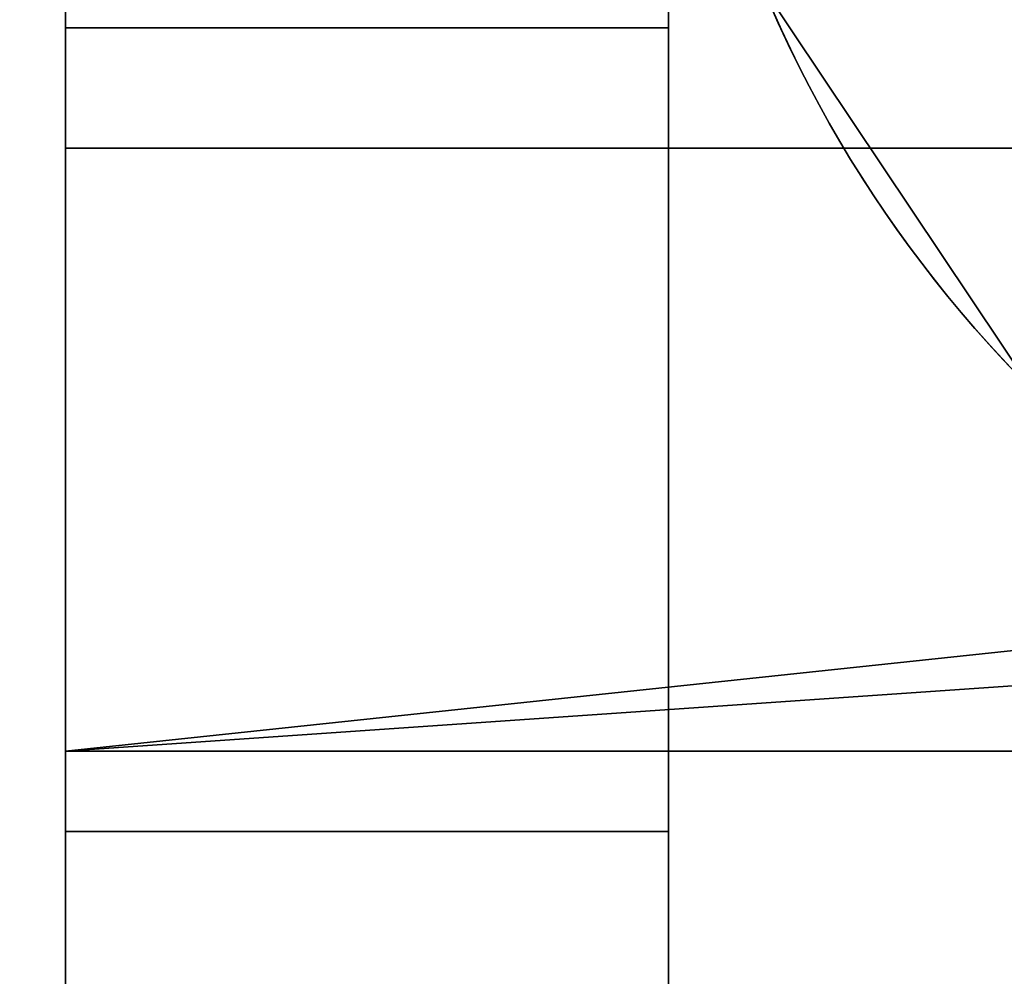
# Model space of a CAD drawing. Header units: millimetres. Extents: x -527 to 5177, y -116 to 161.
# Tile 724 of 1056: x 2573.39 to 2575.84, y 26.44 to 28.82. Entities that reach past the tile are written whole.
import ezdxf

# ---------------------------------------------------------------- set-up
doc = ezdxf.new("R2010")
doc.units = ezdxf.units.MM
doc.layers.add('151', color=7, linetype='Continuous', true_color=0xffffff)

# ---------------------------------------------------------------- blocks, each defined once
blk = doc.blocks.new('UG_SURFACE_212')
at = {"layer": '151', "color": 252, "linetype": 'Continuous', "lineweight": 35}
for points in [[(2573.4999, 51.71, 2021.75), (2573.4999, -26.22, 2021.75), (2575, -26.22, 2020.2501), (2575, 51.71, 2020.2501)], [(2575, 51.71, -7.75), (2575, -26.22, -7.75), (2573.4999, -26.22, -7.75), (2573.4999, 51.71, -7.75)], [(2573.4999, 51.71, 27.25), (2573.4999, -26.22, 27.25), (2573.4999, 26.8, 62.25), (2573.4999, 28.8, 62.25)], [(2573.4999, -26.22, 223.25), (2573.4999, 51.71, 223.25), (2573.4999, 28.8, 74.25), (2573.4999, 26.8, 74.25)], [(2573.4999, 51.71, 223.25), (2573.4999, -26.22, 223.25), (2573.4999, 26.8, 372.25), (2573.4999, 28.8, 372.25)], [(2573.4999, -26.22, 533.25), (2573.4999, 51.71, 533.25), (2573.4999, 28.8, 384.25), (2573.4999, 26.8, 384.25)], [(2573.4999, 51.71, 533.25), (2573.4999, -26.22, 533.25), (2573.4999, 26.8, 682.25), (2573.4999, 28.8, 682.25)], [(2573.4999, -26.22, 843.25), (2573.4999, 51.71, 843.25), (2573.4999, 28.8, 694.25), (2573.4999, 26.8, 694.25)], [(2573.4999, 51.71, 843.25), (2573.4999, -26.22, 843.25), (2573.4999, 26.8, 992.25), (2573.4999, 28.8, 992.25)], [(2573.4999, -26.22, 1153.25), (2573.4999, 51.71, 1153.25), (2573.4999, 28.8, 1004.25), (2573.4999, 26.8, 1004.25)], [(2573.4999, 51.71, 1153.25), (2573.4999, -26.22, 1153.25), (2573.4999, 26.8, 1302.25), (2573.4999, 28.8, 1302.25)], [(2573.4999, -26.22, 1463.25), (2573.4999, 51.71, 1463.25), (2573.4999, 28.8, 1314.25), (2573.4999, 26.8, 1314.25)], [(2573.4999, 51.71, 1463.25), (2573.4999, -26.22, 1463.25), (2573.4999, 26.8, 1612.25), (2573.4999, 28.8, 1612.25)], [(2573.4999, -26.22, 1773.25), (2573.4999, 51.71, 1773.25), (2573.4999, 28.8, 1624.2501), (2573.4999, 26.8, 1624.2501)], [(2573.4999, 51.71, 1773.25), (2573.4999, -26.22, 1773.25), (2573.4999, 26.8, 1922.25), (2573.4999, 28.8, 1922.25)], [(2573.4999, -26.22, 2021.75), (2573.4999, 51.71, 2021.75), (2573.4999, 28.8, 1934.25), (2573.4999, 26.8, 1934.25)], [(2573.4999, 28.8, 1922.25), (2573.4999, 28.8, 1934.25), (2573.4999, 51.71, 2021.75), (2573.4999, 51.71, 1773.25)], [(2573.4999, 28.8, 1612.25), (2573.4999, 28.8, 1624.2501), (2573.4999, 51.71, 1773.25), (2573.4999, 51.71, 1463.25)], [(2573.4999, 28.8, 1302.25), (2573.4999, 28.8, 1314.25), (2573.4999, 51.71, 1463.25), (2573.4999, 51.71, 1153.25)], [(2573.4999, 28.8, 992.25), (2573.4999, 28.8, 1004.25), (2573.4999, 51.71, 1153.25), (2573.4999, 51.71, 843.25)], [(2573.4999, 28.8, 682.25), (2573.4999, 28.8, 694.25), (2573.4999, 51.71, 843.25), (2573.4999, 51.71, 533.25)], [(2573.4999, 28.8, 372.25), (2573.4999, 28.8, 384.25), (2573.4999, 51.71, 533.25), (2573.4999, 51.71, 223.25)], [(2573.4999, 28.8, 62.25), (2573.4999, 28.8, 74.25), (2573.4999, 51.71, 223.25), (2573.4999, 51.71, 27.25)], [(2573.4999, 51.71, 27.25), (2573.4999, 51.71, -7.75), (2573.4999, -26.22, -7.75), (2573.4999, -26.22, 27.25)], [(2575, 51.71, 27.25), (2575, 51.71, 223.25), (2575, 28.8, 74.25), (2575, 28.8, 62.25)], [(2575, 51.71, 223.25), (2575, -26.22, 223.25), (2575, 26.8, 74.25), (2575, 28.8, 74.25)], [(2575, 51.71, 223.25), (2575, 51.71, 533.25), (2575, 28.8, 384.25), (2575, 28.8, 372.25)], [(2575, 51.71, 533.25), (2575, -26.22, 533.25), (2575, 26.8, 384.25), (2575, 28.8, 384.25)], [(2575, 51.71, 533.25), (2575, 51.71, 843.25), (2575, 28.8, 694.25), (2575, 28.8, 682.25)], [(2575, 51.71, 843.25), (2575, -26.22, 843.25), (2575, 26.8, 694.25), (2575, 28.8, 694.25)], [(2575, 51.71, 843.25), (2575, 51.71, 1153.25), (2575, 28.8, 1004.25), (2575, 28.8, 992.25)], [(2575, 51.71, 1153.25), (2575, -26.22, 1153.25), (2575, 26.8, 1004.25), (2575, 28.8, 1004.25)], [(2575, 51.71, 1153.25), (2575, 51.71, 1463.25), (2575, 28.8, 1314.25), (2575, 28.8, 1302.25)], [(2575, 51.71, 1463.25), (2575, -26.22, 1463.25), (2575, 26.8, 1314.25), (2575, 28.8, 1314.25)], [(2575, 51.71, 1463.25), (2575, 51.71, 1773.25), (2575, 28.8, 1624.2501), (2575, 28.8, 1612.25)], [(2575, 51.71, 1773.25), (2575, -26.22, 1773.25), (2575, 26.8, 1624.2501), (2575, 28.8, 1624.2501)], [(2575, 51.71, 1773.25), (2575, 51.71, 2020.2501), (2575, 28.8, 1934.25), (2575, 28.8, 1922.25)], [(2575, 51.71, 2020.2501), (2575, -26.22, 2020.2501), (2575, 26.8, 1934.25), (2575, 28.8, 1934.25)], [(2575, 28.8, 1922.25), (2575, 26.8, 1922.25), (2575, -26.22, 1773.25), (2575, 51.71, 1773.25)], [(2575, 28.8, 1612.25), (2575, 26.8, 1612.25), (2575, -26.22, 1463.25), (2575, 51.71, 1463.25)], [(2575, 28.8, 1302.25), (2575, 26.8, 1302.25), (2575, -26.22, 1153.25), (2575, 51.71, 1153.25)], [(2575, 28.8, 992.25), (2575, 26.8, 992.25), (2575, -26.22, 843.25), (2575, 51.71, 843.25)], [(2575, 28.8, 682.25), (2575, 26.8, 682.25), (2575, -26.22, 533.25), (2575, 51.71, 533.25)], [(2575, 28.8, 372.25), (2575, 26.8, 372.25), (2575, -26.22, 223.25), (2575, 51.71, 223.25)], [(2575, 28.8, 62.25), (2575, 26.8, 62.25), (2575, -26.22, 27.25), (2575, 51.71, 27.25)], [(2575, -26.22, 27.25), (2575, -26.22, -7.75), (2575, 51.71, -7.75), (2575, 51.71, 27.25)], [(2575, 26.8, 62.25), (2575, 28.8, 62.25), (2573.4999, 28.8, 62.25), (2573.4999, 26.8, 62.25)], [(2575, 28.8, 62.25), (2575, 28.8, 74.25), (2573.4999, 28.8, 74.25), (2573.4999, 28.8, 62.25)], [(2575, 28.8, 74.25), (2575, 26.8, 74.25), (2573.4999, 26.8, 74.25), (2573.4999, 28.8, 74.25)], [(2575, 26.8, 372.25), (2575, 28.8, 372.25), (2573.4999, 28.8, 372.25), (2573.4999, 26.8, 372.25)], [(2575, 28.8, 372.25), (2575, 28.8, 384.25), (2573.4999, 28.8, 384.25), (2573.4999, 28.8, 372.25)], [(2575, 28.8, 384.25), (2575, 26.8, 384.25), (2573.4999, 26.8, 384.25), (2573.4999, 28.8, 384.25)], [(2575, 26.8, 682.25), (2575, 28.8, 682.25), (2573.4999, 28.8, 682.25), (2573.4999, 26.8, 682.25)], [(2575, 28.8, 682.25), (2575, 28.8, 694.25), (2573.4999, 28.8, 694.25), (2573.4999, 28.8, 682.25)], [(2575, 28.8, 694.25), (2575, 26.8, 694.25), (2573.4999, 26.8, 694.25), (2573.4999, 28.8, 694.25)], [(2575, 26.8, 992.25), (2575, 28.8, 992.25), (2573.4999, 28.8, 992.25), (2573.4999, 26.8, 992.25)], [(2575, 28.8, 992.25), (2575, 28.8, 1004.25), (2573.4999, 28.8, 1004.25), (2573.4999, 28.8, 992.25)], [(2575, 28.8, 1004.25), (2575, 26.8, 1004.25), (2573.4999, 26.8, 1004.25), (2573.4999, 28.8, 1004.25)], [(2575, 26.8, 1302.25), (2575, 28.8, 1302.25), (2573.4999, 28.8, 1302.25), (2573.4999, 26.8, 1302.25)], [(2575, 28.8, 1302.25), (2575, 28.8, 1314.25), (2573.4999, 28.8, 1314.25), (2573.4999, 28.8, 1302.25)], [(2575, 28.8, 1314.25), (2575, 26.8, 1314.25), (2573.4999, 26.8, 1314.25), (2573.4999, 28.8, 1314.25)], [(2575, 26.8, 1612.25), (2575, 28.8, 1612.25), (2573.4999, 28.8, 1612.25), (2573.4999, 26.8, 1612.25)], [(2575, 28.8, 1612.25), (2575, 28.8, 1624.2501), (2573.4999, 28.8, 1624.2501), (2573.4999, 28.8, 1612.25)], [(2575, 28.8, 1624.2501), (2575, 26.8, 1624.2501), (2573.4999, 26.8, 1624.2501), (2573.4999, 28.8, 1624.2501)], [(2575, 26.8, 1922.25), (2575, 28.8, 1922.25), (2573.4999, 28.8, 1922.25), (2573.4999, 26.8, 1922.25)], [(2575, 28.8, 1922.25), (2575, 28.8, 1934.25), (2573.4999, 28.8, 1934.25), (2573.4999, 28.8, 1922.25)], [(2575, 28.8, 1934.25), (2575, 26.8, 1934.25), (2573.4999, 26.8, 1934.25), (2573.4999, 28.8, 1934.25)], [(2573.4999, -26.22, 27.25), (2573.4999, -26.22, 223.25), (2573.4999, 26.8, 74.25), (2573.4999, 26.8, 62.25)], [(2573.4999, -26.22, 223.25), (2573.4999, -26.22, 533.25), (2573.4999, 26.8, 384.25), (2573.4999, 26.8, 372.25)], [(2573.4999, -26.22, 533.25), (2573.4999, -26.22, 843.25), (2573.4999, 26.8, 694.25), (2573.4999, 26.8, 682.25)], [(2573.4999, -26.22, 843.25), (2573.4999, -26.22, 1153.25), (2573.4999, 26.8, 1004.25), (2573.4999, 26.8, 992.25)], [(2573.4999, -26.22, 1153.25), (2573.4999, -26.22, 1463.25), (2573.4999, 26.8, 1314.25), (2573.4999, 26.8, 1302.25)], [(2573.4999, -26.22, 1463.25), (2573.4999, -26.22, 1773.25), (2573.4999, 26.8, 1624.2501), (2573.4999, 26.8, 1612.25)], [(2573.4999, -26.22, 1773.25), (2573.4999, -26.22, 2021.75), (2573.4999, 26.8, 1934.25), (2573.4999, 26.8, 1922.25)], [(2575, 26.8, 74.25), (2575, 26.8, 62.25), (2573.4999, 26.8, 62.25), (2573.4999, 26.8, 74.25)], [(2575, 26.8, 384.25), (2575, 26.8, 372.25), (2573.4999, 26.8, 372.25), (2573.4999, 26.8, 384.25)], [(2575, 26.8, 694.25), (2575, 26.8, 682.25), (2573.4999, 26.8, 682.25), (2573.4999, 26.8, 694.25)], [(2575, 26.8, 1004.25), (2575, 26.8, 992.25), (2573.4999, 26.8, 992.25), (2573.4999, 26.8, 1004.25)], [(2575, 26.8, 1314.25), (2575, 26.8, 1302.25), (2573.4999, 26.8, 1302.25), (2573.4999, 26.8, 1314.25)], [(2575, 26.8, 1624.2501), (2575, 26.8, 1612.25), (2573.4999, 26.8, 1612.25), (2573.4999, 26.8, 1624.2501)], [(2575, 26.8, 1934.25), (2575, 26.8, 1922.25), (2573.4999, 26.8, 1922.25), (2573.4999, 26.8, 1934.25)], [(2575, -26.22, 223.25), (2575, -26.22, 27.25), (2575, 26.8, 62.25), (2575, 26.8, 74.25)], [(2575, -26.22, 533.25), (2575, -26.22, 223.25), (2575, 26.8, 372.25), (2575, 26.8, 384.25)], [(2575, -26.22, 843.25), (2575, -26.22, 533.25), (2575, 26.8, 682.25), (2575, 26.8, 694.25)], [(2575, -26.22, 1153.25), (2575, -26.22, 843.25), (2575, 26.8, 992.25), (2575, 26.8, 1004.25)], [(2575, -26.22, 1463.25), (2575, -26.22, 1153.25), (2575, 26.8, 1302.25), (2575, 26.8, 1314.25)], [(2575, -26.22, 1773.25), (2575, -26.22, 1463.25), (2575, 26.8, 1612.25), (2575, 26.8, 1624.2501)], [(2575, -26.22, 2020.2501), (2575, -26.22, 1773.25), (2575, 26.8, 1922.25), (2575, 26.8, 1934.25)]]:
    blk.add_3dface(points, dxfattribs=at)
blk = doc.blocks.new('UG_SURFACE_213')
at = {"layer": '151', "color": 252, "linetype": 'Continuous', "lineweight": 35}
for points in [[(2573.4999, 51.71, 2021.75), (2573.4999, -26.22, 2021.75), (2575, -26.22, 2020.2501), (2575, 51.71, 2020.2501)], [(2575, 51.71, -7.75), (2575, -26.22, -7.75), (2573.4999, -26.22, -7.75), (2573.4999, 51.71, -7.75)], [(2573.4999, 51.71, 27.25), (2573.4999, -26.22, 27.25), (2573.4999, 26.8, 62.25), (2573.4999, 28.8, 62.25)], [(2573.4999, -26.22, 223.25), (2573.4999, 51.71, 223.25), (2573.4999, 28.8, 74.25), (2573.4999, 26.8, 74.25)], [(2573.4999, 51.71, 223.25), (2573.4999, -26.22, 223.25), (2573.4999, 26.8, 372.25), (2573.4999, 28.8, 372.25)], [(2573.4999, -26.22, 533.25), (2573.4999, 51.71, 533.25), (2573.4999, 28.8, 384.25), (2573.4999, 26.8, 384.25)], [(2573.4999, 51.71, 533.25), (2573.4999, -26.22, 533.25), (2573.4999, 26.8, 682.25), (2573.4999, 28.8, 682.25)], [(2573.4999, -26.22, 843.25), (2573.4999, 51.71, 843.25), (2573.4999, 28.8, 694.25), (2573.4999, 26.8, 694.25)], [(2573.4999, 51.71, 843.25), (2573.4999, -26.22, 843.25), (2573.4999, 26.8, 992.25), (2573.4999, 28.8, 992.25)], [(2573.4999, -26.22, 1153.25), (2573.4999, 51.71, 1153.25), (2573.4999, 28.8, 1004.25), (2573.4999, 26.8, 1004.25)], [(2573.4999, 51.71, 1153.25), (2573.4999, -26.22, 1153.25), (2573.4999, 26.8, 1302.25), (2573.4999, 28.8, 1302.25)], [(2573.4999, -26.22, 1463.25), (2573.4999, 51.71, 1463.25), (2573.4999, 28.8, 1314.25), (2573.4999, 26.8, 1314.25)], [(2573.4999, 51.71, 1463.25), (2573.4999, -26.22, 1463.25), (2573.4999, 26.8, 1612.25), (2573.4999, 28.8, 1612.25)], [(2573.4999, -26.22, 1773.25), (2573.4999, 51.71, 1773.25), (2573.4999, 28.8, 1624.2501), (2573.4999, 26.8, 1624.2501)], [(2573.4999, 51.71, 1773.25), (2573.4999, -26.22, 1773.25), (2573.4999, 26.8, 1922.25), (2573.4999, 28.8, 1922.25)], [(2573.4999, -26.22, 2021.75), (2573.4999, 51.71, 2021.75), (2573.4999, 28.8, 1934.25), (2573.4999, 26.8, 1934.25)], [(2573.4999, 28.8, 1922.25), (2573.4999, 28.8, 1934.25), (2573.4999, 51.71, 2021.75), (2573.4999, 51.71, 1773.25)], [(2573.4999, 28.8, 1612.25), (2573.4999, 28.8, 1624.2501), (2573.4999, 51.71, 1773.25), (2573.4999, 51.71, 1463.25)], [(2573.4999, 28.8, 1302.25), (2573.4999, 28.8, 1314.25), (2573.4999, 51.71, 1463.25), (2573.4999, 51.71, 1153.25)], [(2573.4999, 28.8, 992.25), (2573.4999, 28.8, 1004.25), (2573.4999, 51.71, 1153.25), (2573.4999, 51.71, 843.25)], [(2573.4999, 28.8, 682.25), (2573.4999, 28.8, 694.25), (2573.4999, 51.71, 843.25), (2573.4999, 51.71, 533.25)], [(2573.4999, 28.8, 372.25), (2573.4999, 28.8, 384.25), (2573.4999, 51.71, 533.25), (2573.4999, 51.71, 223.25)], [(2573.4999, 28.8, 62.25), (2573.4999, 28.8, 74.25), (2573.4999, 51.71, 223.25), (2573.4999, 51.71, 27.25)], [(2573.4999, 51.71, 27.25), (2573.4999, 51.71, -7.75), (2573.4999, -26.22, -7.75), (2573.4999, -26.22, 27.25)], [(2575, 51.71, 27.25), (2575, 51.71, 223.25), (2575, 28.8, 74.25), (2575, 28.8, 62.25)], [(2575, 51.71, 223.25), (2575, -26.22, 223.25), (2575, 26.8, 74.25), (2575, 28.8, 74.25)], [(2575, 51.71, 223.25), (2575, 51.71, 533.25), (2575, 28.8, 384.25), (2575, 28.8, 372.25)], [(2575, 51.71, 533.25), (2575, -26.22, 533.25), (2575, 26.8, 384.25), (2575, 28.8, 384.25)], [(2575, 51.71, 533.25), (2575, 51.71, 843.25), (2575, 28.8, 694.25), (2575, 28.8, 682.25)], [(2575, 51.71, 843.25), (2575, -26.22, 843.25), (2575, 26.8, 694.25), (2575, 28.8, 694.25)], [(2575, 51.71, 843.25), (2575, 51.71, 1153.25), (2575, 28.8, 1004.25), (2575, 28.8, 992.25)], [(2575, 51.71, 1153.25), (2575, -26.22, 1153.25), (2575, 26.8, 1004.25), (2575, 28.8, 1004.25)], [(2575, 51.71, 1153.25), (2575, 51.71, 1463.25), (2575, 28.8, 1314.25), (2575, 28.8, 1302.25)], [(2575, 51.71, 1463.25), (2575, -26.22, 1463.25), (2575, 26.8, 1314.25), (2575, 28.8, 1314.25)], [(2575, 51.71, 1463.25), (2575, 51.71, 1773.25), (2575, 28.8, 1624.2501), (2575, 28.8, 1612.25)], [(2575, 51.71, 1773.25), (2575, -26.22, 1773.25), (2575, 26.8, 1624.2501), (2575, 28.8, 1624.2501)], [(2575, 51.71, 1773.25), (2575, 51.71, 2020.2501), (2575, 28.8, 1934.25), (2575, 28.8, 1922.25)], [(2575, 51.71, 2020.2501), (2575, -26.22, 2020.2501), (2575, 26.8, 1934.25), (2575, 28.8, 1934.25)], [(2575, 28.8, 1922.25), (2575, 26.8, 1922.25), (2575, -26.22, 1773.25), (2575, 51.71, 1773.25)], [(2575, 28.8, 1612.25), (2575, 26.8, 1612.25), (2575, -26.22, 1463.25), (2575, 51.71, 1463.25)], [(2575, 28.8, 1302.25), (2575, 26.8, 1302.25), (2575, -26.22, 1153.25), (2575, 51.71, 1153.25)], [(2575, 28.8, 992.25), (2575, 26.8, 992.25), (2575, -26.22, 843.25), (2575, 51.71, 843.25)], [(2575, 28.8, 682.25), (2575, 26.8, 682.25), (2575, -26.22, 533.25), (2575, 51.71, 533.25)], [(2575, 28.8, 372.25), (2575, 26.8, 372.25), (2575, -26.22, 223.25), (2575, 51.71, 223.25)], [(2575, 28.8, 62.25), (2575, 26.8, 62.25), (2575, -26.22, 27.25), (2575, 51.71, 27.25)], [(2575, -26.22, 27.25), (2575, -26.22, -7.75), (2575, 51.71, -7.75), (2575, 51.71, 27.25)], [(2575, 26.8, 62.25), (2575, 28.8, 62.25), (2573.4999, 28.8, 62.25), (2573.4999, 26.8, 62.25)], [(2575, 28.8, 62.25), (2575, 28.8, 74.25), (2573.4999, 28.8, 74.25), (2573.4999, 28.8, 62.25)], [(2575, 28.8, 74.25), (2575, 26.8, 74.25), (2573.4999, 26.8, 74.25), (2573.4999, 28.8, 74.25)], [(2575, 26.8, 372.25), (2575, 28.8, 372.25), (2573.4999, 28.8, 372.25), (2573.4999, 26.8, 372.25)], [(2575, 28.8, 372.25), (2575, 28.8, 384.25), (2573.4999, 28.8, 384.25), (2573.4999, 28.8, 372.25)], [(2575, 28.8, 384.25), (2575, 26.8, 384.25), (2573.4999, 26.8, 384.25), (2573.4999, 28.8, 384.25)], [(2575, 26.8, 682.25), (2575, 28.8, 682.25), (2573.4999, 28.8, 682.25), (2573.4999, 26.8, 682.25)], [(2575, 28.8, 682.25), (2575, 28.8, 694.25), (2573.4999, 28.8, 694.25), (2573.4999, 28.8, 682.25)], [(2575, 28.8, 694.25), (2575, 26.8, 694.25), (2573.4999, 26.8, 694.25), (2573.4999, 28.8, 694.25)], [(2575, 26.8, 992.25), (2575, 28.8, 992.25), (2573.4999, 28.8, 992.25), (2573.4999, 26.8, 992.25)], [(2575, 28.8, 992.25), (2575, 28.8, 1004.25), (2573.4999, 28.8, 1004.25), (2573.4999, 28.8, 992.25)], [(2575, 28.8, 1004.25), (2575, 26.8, 1004.25), (2573.4999, 26.8, 1004.25), (2573.4999, 28.8, 1004.25)], [(2575, 26.8, 1302.25), (2575, 28.8, 1302.25), (2573.4999, 28.8, 1302.25), (2573.4999, 26.8, 1302.25)], [(2575, 28.8, 1302.25), (2575, 28.8, 1314.25), (2573.4999, 28.8, 1314.25), (2573.4999, 28.8, 1302.25)], [(2575, 28.8, 1314.25), (2575, 26.8, 1314.25), (2573.4999, 26.8, 1314.25), (2573.4999, 28.8, 1314.25)], [(2575, 26.8, 1612.25), (2575, 28.8, 1612.25), (2573.4999, 28.8, 1612.25), (2573.4999, 26.8, 1612.25)], [(2575, 28.8, 1612.25), (2575, 28.8, 1624.2501), (2573.4999, 28.8, 1624.2501), (2573.4999, 28.8, 1612.25)], [(2575, 28.8, 1624.2501), (2575, 26.8, 1624.2501), (2573.4999, 26.8, 1624.2501), (2573.4999, 28.8, 1624.2501)], [(2575, 26.8, 1922.25), (2575, 28.8, 1922.25), (2573.4999, 28.8, 1922.25), (2573.4999, 26.8, 1922.25)], [(2575, 28.8, 1922.25), (2575, 28.8, 1934.25), (2573.4999, 28.8, 1934.25), (2573.4999, 28.8, 1922.25)], [(2575, 28.8, 1934.25), (2575, 26.8, 1934.25), (2573.4999, 26.8, 1934.25), (2573.4999, 28.8, 1934.25)], [(2573.4999, -26.22, 27.25), (2573.4999, -26.22, 223.25), (2573.4999, 26.8, 74.25), (2573.4999, 26.8, 62.25)], [(2573.4999, -26.22, 223.25), (2573.4999, -26.22, 533.25), (2573.4999, 26.8, 384.25), (2573.4999, 26.8, 372.25)], [(2573.4999, -26.22, 533.25), (2573.4999, -26.22, 843.25), (2573.4999, 26.8, 694.25), (2573.4999, 26.8, 682.25)], [(2573.4999, -26.22, 843.25), (2573.4999, -26.22, 1153.25), (2573.4999, 26.8, 1004.25), (2573.4999, 26.8, 992.25)], [(2573.4999, -26.22, 1153.25), (2573.4999, -26.22, 1463.25), (2573.4999, 26.8, 1314.25), (2573.4999, 26.8, 1302.25)], [(2573.4999, -26.22, 1463.25), (2573.4999, -26.22, 1773.25), (2573.4999, 26.8, 1624.2501), (2573.4999, 26.8, 1612.25)], [(2573.4999, -26.22, 1773.25), (2573.4999, -26.22, 2021.75), (2573.4999, 26.8, 1934.25), (2573.4999, 26.8, 1922.25)], [(2575, 26.8, 74.25), (2575, 26.8, 62.25), (2573.4999, 26.8, 62.25), (2573.4999, 26.8, 74.25)], [(2575, 26.8, 384.25), (2575, 26.8, 372.25), (2573.4999, 26.8, 372.25), (2573.4999, 26.8, 384.25)], [(2575, 26.8, 694.25), (2575, 26.8, 682.25), (2573.4999, 26.8, 682.25), (2573.4999, 26.8, 694.25)], [(2575, 26.8, 1004.25), (2575, 26.8, 992.25), (2573.4999, 26.8, 992.25), (2573.4999, 26.8, 1004.25)], [(2575, 26.8, 1314.25), (2575, 26.8, 1302.25), (2573.4999, 26.8, 1302.25), (2573.4999, 26.8, 1314.25)], [(2575, 26.8, 1624.2501), (2575, 26.8, 1612.25), (2573.4999, 26.8, 1612.25), (2573.4999, 26.8, 1624.2501)], [(2575, 26.8, 1934.25), (2575, 26.8, 1922.25), (2573.4999, 26.8, 1922.25), (2573.4999, 26.8, 1934.25)], [(2575, -26.22, 223.25), (2575, -26.22, 27.25), (2575, 26.8, 62.25), (2575, 26.8, 74.25)], [(2575, -26.22, 533.25), (2575, -26.22, 223.25), (2575, 26.8, 372.25), (2575, 26.8, 384.25)], [(2575, -26.22, 843.25), (2575, -26.22, 533.25), (2575, 26.8, 682.25), (2575, 26.8, 694.25)], [(2575, -26.22, 1153.25), (2575, -26.22, 843.25), (2575, 26.8, 992.25), (2575, 26.8, 1004.25)], [(2575, -26.22, 1463.25), (2575, -26.22, 1153.25), (2575, 26.8, 1302.25), (2575, 26.8, 1314.25)], [(2575, -26.22, 1773.25), (2575, -26.22, 1463.25), (2575, 26.8, 1612.25), (2575, 26.8, 1624.2501)], [(2575, -26.22, 2020.2501), (2575, -26.22, 1773.25), (2575, 26.8, 1922.25), (2575, 26.8, 1934.25)]]:
    blk.add_3dface(points, dxfattribs=at)
blk = doc.blocks.new('UG_SURFACE_214')
at = {"layer": '151', "color": 252, "linetype": 'Continuous', "lineweight": 35}
for points in [[(2573.4999, -26.22, 2021.75), (2573.4999, 74.62, 2021.75), (2575, 74.62, 2020.2501), (2575, -26.22, 2020.2501)], [(3426.5001, 74.62, 2021.75), (2573.4999, 74.62, 2021.75), (2741.4999, 28.8, 2021.75), (2753.5, 28.8, 2021.75)], [(2573.4999, 74.62, 2021.75), (2573.4999, -26.22, 2021.75), (2741.4999, 26.8, 2021.75), (2741.4999, 28.8, 2021.75)], [(2575, -26.22, 2020.2501), (2575, 74.62, 2020.2501), (2741.4999, 28.8, 2020.2501), (2741.4999, 26.8, 2020.2501)], [(2753.5, 28.8, 2020.2501), (2741.4999, 28.8, 2020.2501), (2575, 74.62, 2020.2501), (3425, 74.62, 2020.2501)], [(2921.8333, 26.8, 2020.2501), (3190.1667, 28.8, 2020.2501), (3190.1667, 26.8, 2020.2501), (2575, -26.22, 2020.2501)], [(2753.5, 26.8, 2020.2501), (2909.8334, 28.8, 2020.2501), (2909.8334, 26.8, 2020.2501), (2575, -26.22, 2020.2501)], [(2573.4999, -26.22, 2021.75), (3426.5001, -26.22, 2021.75), (2753.5, 26.8, 2021.75), (2741.4999, 26.8, 2021.75)], [(2575, -26.22, 2020.2501), (3190.1667, 26.8, 2020.2501), (3202.1666, 26.8, 2020.2501)], [(3425, -26.22, 2020.2501), (2575, -26.22, 2020.2501), (3358.5, 26.8, 2020.2501), (3370.5001, 26.8, 2020.2501)], [(3202.1666, 26.8, 2020.2501), (3358.5, 26.8, 2020.2501), (2575, -26.22, 2020.2501)], [(2575, -26.22, 2020.2501), (2909.8334, 26.8, 2020.2501), (2921.8333, 26.8, 2020.2501)], [(2575, -26.22, 2020.2501), (2741.4999, 26.8, 2020.2501), (2753.5, 26.8, 2020.2501)]]:
    blk.add_3dface(points, dxfattribs=at)
blk = doc.blocks.new('UG_SURFACE_258')
at = {"layer": '151', "color": 252, "linetype": 'Continuous', "lineweight": 35}
for points in [[(2575.9022, 27.9021, 76.45), (2575.2344, 28.9013, 76.45), (2576.6203, 29.4754, 76.45), (2576.9627, 28.9628, 76.45)], [(2576.9627, 28.9628, 370.05), (2576.6203, 29.4754, 370.05), (2575.2344, 28.9013, 370.05), (2575.9022, 27.9021, 370.05)], [(2575.9022, 27.9021, 386.45), (2575.2344, 28.9013, 386.45), (2576.6203, 29.4754, 386.45), (2576.9627, 28.9628, 386.45)], [(2576.9627, 28.9628, 680.05), (2576.6203, 29.4754, 680.05), (2575.2344, 28.9013, 680.05), (2575.9022, 27.9021, 680.05)], [(2575.9022, 27.9021, 696.45), (2575.2344, 28.9013, 696.45), (2576.6203, 29.4754, 696.45), (2576.9627, 28.9628, 696.45)], [(2576.9627, 28.9628, 990.05), (2576.6203, 29.4754, 990.05), (2575.2344, 28.9013, 990.05), (2575.9022, 27.9021, 990.05)], [(2575.9022, 27.9021, 1006.4501), (2575.2344, 28.9013, 1006.4501), (2576.6203, 29.4754, 1006.4501), (2576.9627, 28.9628, 1006.4501)], [(2576.9627, 28.9628, 1300.05), (2576.6203, 29.4754, 1300.05), (2575.2344, 28.9013, 1300.05), (2575.9022, 27.9021, 1300.05)], [(2575.9022, 27.9021, 1316.45), (2575.2344, 28.9013, 1316.45), (2576.6203, 29.4754, 1316.45), (2576.9627, 28.9628, 1316.45)], [(2576.9627, 28.9628, 1610.05), (2576.6203, 29.4754, 1610.05), (2575.2344, 28.9013, 1610.05), (2575.9022, 27.9021, 1610.05)], [(2575.9022, 27.9021, 1626.4499), (2575.2344, 28.9013, 1626.4499), (2576.6203, 29.4754, 1626.4499), (2576.9627, 28.9628, 1626.4499)], [(2576.9627, 28.9628, 1920.05), (2576.6203, 29.4754, 1920.05), (2575.2344, 28.9013, 1920.05), (2575.9022, 27.9021, 1920.05)], [(2575.9022, 27.9021, 1936.45), (2575.2344, 28.9013, 1936.45), (2576.6203, 29.4754, 1936.45), (2576.9627, 28.9628, 1936.45)], [(2576.9627, 28.9628, 60.05), (2576.6203, 29.4754, 60.05), (2575.2344, 28.9013, 60.05), (2575.9022, 27.9021, 60.05)], [(2575.2344, 28.9013, 2006.2499), (2575.9022, 27.9021, 2006.2499), (2576.9627, 28.9628, 2006.2499), (2576.6203, 29.4754, 2006.2499)], [(2576.6203, 29.4754, -5.75), (2576.9627, 28.9628, -5.75), (2575.9022, 27.9021, -5.75), (2575.2344, 28.9013, -5.75)], [(2575.2344, 28.9013, 60.05), (2575.2344, 28.9013, -5.75), (2575.9022, 27.9021, -5.75), (2575.9022, 27.9021, 60.05)], [(2575.9022, 27.9021, 1936.45), (2575.9022, 27.9021, 2006.2499), (2575.2344, 28.9013, 2006.2499), (2575.2344, 28.9013, 1936.45)], [(2575.9022, 27.9021, 1626.4499), (2575.9022, 27.9021, 1920.05), (2575.2344, 28.9013, 1920.05), (2575.2344, 28.9013, 1626.4499)], [(2575.9022, 27.9021, 1316.45), (2575.9022, 27.9021, 1610.05), (2575.2344, 28.9013, 1610.05), (2575.2344, 28.9013, 1316.45)], [(2575.9022, 27.9021, 1006.4501), (2575.9022, 27.9021, 1300.05), (2575.2344, 28.9013, 1300.05), (2575.2344, 28.9013, 1006.4501)], [(2575.9022, 27.9021, 696.45), (2575.9022, 27.9021, 990.05), (2575.2344, 28.9013, 990.05), (2575.2344, 28.9013, 696.45)], [(2575.9022, 27.9021, 386.45), (2575.9022, 27.9021, 680.05), (2575.2344, 28.9013, 680.05), (2575.2344, 28.9013, 386.45)], [(2575.9022, 27.9021, 76.45), (2575.9022, 27.9021, 370.05), (2575.2344, 28.9013, 370.05), (2575.2344, 28.9013, 76.45)], [(2576.678, 27.3376, 1933.9499), (2577.2722, 28.5, 1933.9499), (2573.4999, 28.5, 1933.9499), (2573.4999, 27, 1933.9499)], [(2573.4999, 27, 62.55), (2573.4999, 28.5, 62.55), (2577.2722, 28.5, 62.55), (2576.678, 27.3376, 62.55)], [(2573.4999, 27, 1933.9499), (2573.4999, 28.5, 1933.9499), (2573.4999, 28.5, 1922.55), (2573.4999, 27, 1922.55)], [(2573.4999, 27, 1922.55), (2573.4999, 28.5, 1922.55), (2577.2722, 28.5, 1922.55), (2576.678, 27.3376, 1922.55)], [(2576.678, 27.3376, 1623.95), (2577.2722, 28.5, 1623.95), (2573.4999, 28.5, 1623.95), (2573.4999, 27, 1623.95)], [(2573.4999, 27, 1623.95), (2573.4999, 28.5, 1623.95), (2573.4999, 28.5, 1612.55), (2573.4999, 27, 1612.55)], [(2573.4999, 27, 1612.55), (2573.4999, 28.5, 1612.55), (2577.2722, 28.5, 1612.55), (2576.678, 27.3376, 1612.55)], [(2576.678, 27.3376, 1313.9499), (2577.2722, 28.5, 1313.9499), (2573.4999, 28.5, 1313.9499), (2573.4999, 27, 1313.9499)], [(2573.4999, 27, 1313.9499), (2573.4999, 28.5, 1313.9499), (2573.4999, 28.5, 1302.55), (2573.4999, 27, 1302.55)], [(2573.4999, 27, 1302.55), (2573.4999, 28.5, 1302.55), (2577.2722, 28.5, 1302.55), (2576.678, 27.3376, 1302.55)], [(2576.678, 27.3376, 1003.95), (2577.2722, 28.5, 1003.95), (2573.4999, 28.5, 1003.95), (2573.4999, 27, 1003.95)], [(2573.4999, 27, 1003.95), (2573.4999, 28.5, 1003.95), (2573.4999, 28.5, 992.55), (2573.4999, 27, 992.55)], [(2573.4999, 27, 992.55), (2573.4999, 28.5, 992.55), (2577.2722, 28.5, 992.55), (2576.678, 27.3376, 992.55)], [(2576.678, 27.3376, 693.95), (2577.2722, 28.5, 693.95), (2573.4999, 28.5, 693.95), (2573.4999, 27, 693.95)], [(2573.4999, 27, 693.95), (2573.4999, 28.5, 693.95), (2573.4999, 28.5, 682.55), (2573.4999, 27, 682.55)], [(2573.4999, 27, 682.55), (2573.4999, 28.5, 682.55), (2577.2722, 28.5, 682.55), (2576.678, 27.3376, 682.55)], [(2576.678, 27.3376, 383.95), (2577.2722, 28.5, 383.95), (2573.4999, 28.5, 383.95), (2573.4999, 27, 383.95)], [(2573.4999, 27, 383.95), (2573.4999, 28.5, 383.95), (2573.4999, 28.5, 372.55), (2573.4999, 27, 372.55)], [(2573.4999, 27, 372.55), (2573.4999, 28.5, 372.55), (2577.2722, 28.5, 372.55), (2576.678, 27.3376, 372.55)], [(2576.678, 27.3376, 73.95), (2577.2722, 28.5, 73.95), (2573.4999, 28.5, 73.95), (2573.4999, 27, 73.95)], [(2573.4999, 27, 73.95), (2573.4999, 28.5, 73.95), (2573.4999, 28.5, 62.55), (2573.4999, 27, 62.55)], [(2577.2722, 28.5, 1922.55), (2573.4999, 28.5, 1922.55), (2573.4999, 28.5, 1933.9499), (2577.2722, 28.5, 1933.9499)], [(2577.2722, 28.5, 1612.55), (2573.4999, 28.5, 1612.55), (2573.4999, 28.5, 1623.95), (2577.2722, 28.5, 1623.95)], [(2577.2722, 28.5, 1302.55), (2573.4999, 28.5, 1302.55), (2573.4999, 28.5, 1313.9499), (2577.2722, 28.5, 1313.9499)], [(2577.2722, 28.5, 992.55), (2573.4999, 28.5, 992.55), (2573.4999, 28.5, 1003.95), (2577.2722, 28.5, 1003.95)], [(2577.2722, 28.5, 62.55), (2573.4999, 28.5, 62.55), (2573.4999, 28.5, 73.95), (2577.2722, 28.5, 73.95)], [(2577.2722, 28.5, 682.55), (2573.4999, 28.5, 682.55), (2573.4999, 28.5, 693.95), (2577.2722, 28.5, 693.95)], [(2577.2722, 28.5, 372.55), (2573.4999, 28.5, 372.55), (2573.4999, 28.5, 383.95), (2577.2722, 28.5, 383.95)], [(2576.9014, 27.2345, 1933.9499), (2576.678, 27.3376, 1933.9499), (2573.4999, 27, 1933.9499)], [(2573.4999, 27, 62.55), (2576.678, 27.3376, 62.55), (2576.9014, 27.2345, 62.55)], [(2573.4999, 27, 1922.55), (2576.678, 27.3376, 1922.55), (2576.9014, 27.2345, 1922.55)], [(2576.9014, 27.2345, 1623.95), (2576.678, 27.3376, 1623.95), (2573.4999, 27, 1623.95)], [(2573.4999, 27, 1612.55), (2576.678, 27.3376, 1612.55), (2576.9014, 27.2345, 1612.55)], [(2576.9014, 27.2345, 1313.9499), (2576.678, 27.3376, 1313.9499), (2573.4999, 27, 1313.9499)], [(2573.4999, 27, 1302.55), (2576.678, 27.3376, 1302.55), (2576.9014, 27.2345, 1302.55)], [(2576.9014, 27.2345, 1003.95), (2576.678, 27.3376, 1003.95), (2573.4999, 27, 1003.95)], [(2573.4999, 27, 992.55), (2576.678, 27.3376, 992.55), (2576.9014, 27.2345, 992.55)], [(2576.9014, 27.2345, 693.95), (2576.678, 27.3376, 693.95), (2573.4999, 27, 693.95)], [(2573.4999, 27, 682.55), (2576.678, 27.3376, 682.55), (2576.9014, 27.2345, 682.55)], [(2576.9014, 27.2345, 383.95), (2576.678, 27.3376, 383.95), (2573.4999, 27, 383.95)], [(2573.4999, 27, 372.55), (2576.678, 27.3376, 372.55), (2576.9014, 27.2345, 372.55)], [(2576.9014, 27.2345, 73.95), (2576.678, 27.3376, 73.95), (2573.4999, 27, 73.95)], [(2573.4999, 27, 1933.9499), (2578.0799, 27, 1933.9499), (2576.9014, 27.2345, 1933.9499)], [(2576.9014, 27.2345, 62.55), (2578.0799, 27, 62.55), (2573.4999, 27, 62.55)], [(2576.9014, 27.2345, 1922.55), (2578.0799, 27, 1922.55), (2573.4999, 27, 1922.55)], [(2573.4999, 27, 1623.95), (2578.0799, 27, 1623.95), (2576.9014, 27.2345, 1623.95)], [(2576.9014, 27.2345, 1612.55), (2578.0799, 27, 1612.55), (2573.4999, 27, 1612.55)], [(2573.4999, 27, 1313.9499), (2578.0799, 27, 1313.9499), (2576.9014, 27.2345, 1313.9499)], [(2576.9014, 27.2345, 1302.55), (2578.0799, 27, 1302.55), (2573.4999, 27, 1302.55)], [(2573.4999, 27, 1003.95), (2578.0799, 27, 1003.95), (2576.9014, 27.2345, 1003.95)], [(2576.9014, 27.2345, 992.55), (2578.0799, 27, 992.55), (2573.4999, 27, 992.55)], [(2573.4999, 27, 693.95), (2578.0799, 27, 693.95), (2576.9014, 27.2345, 693.95)], [(2576.9014, 27.2345, 682.55), (2578.0799, 27, 682.55), (2573.4999, 27, 682.55)], [(2573.4999, 27, 383.95), (2578.0799, 27, 383.95), (2576.9014, 27.2345, 383.95)], [(2576.9014, 27.2345, 372.55), (2578.0799, 27, 372.55), (2573.4999, 27, 372.55)], [(2573.4999, 27, 73.95), (2578.0799, 27, 73.95), (2576.9014, 27.2345, 73.95)], [(2578.0799, 27, 1933.9499), (2573.4999, 27, 1933.9499), (2573.4999, 27, 1922.55), (2578.0799, 27, 1922.55)], [(2578.0799, 27, 1623.95), (2573.4999, 27, 1623.95), (2573.4999, 27, 1612.55), (2578.0799, 27, 1612.55)], [(2578.0799, 27, 1313.9499), (2573.4999, 27, 1313.9499), (2573.4999, 27, 1302.55), (2578.0799, 27, 1302.55)], [(2578.0799, 27, 1003.95), (2573.4999, 27, 1003.95), (2573.4999, 27, 992.55), (2578.0799, 27, 992.55)], [(2578.0799, 27, 693.95), (2573.4999, 27, 693.95), (2573.4999, 27, 682.55), (2578.0799, 27, 682.55)], [(2578.0799, 27, 383.95), (2573.4999, 27, 383.95), (2573.4999, 27, 372.55), (2578.0799, 27, 372.55)], [(2578.0799, 27, 73.95), (2573.4999, 27, 73.95), (2573.4999, 27, 62.55), (2578.0799, 27, 62.55)]]:
    blk.add_3dface(points, dxfattribs=at)
blk = doc.blocks.new('UG_SURFACE_281')
at = {"layer": '151', "color": 252, "linetype": 'Continuous', "lineweight": 35}
for points in [[(3627.0001, -9.3, 2212.25), (3627.0001, 142.4, 2212.25), (2372.9999, 142.4, 2212.25), (2372.9999, -9.3, 2212.25)], [(2523, -9.3, 2062.2499), (2523, 142.4, 2062.2499), (3477, 142.4, 2062.2499), (3477, -9.3, 2062.2499)]]:
    blk.add_3dface(points, dxfattribs=at)

msp = doc.modelspace()

# ---------------------------------------------------------------- linework, layer by layer
at = {"layer": '151', "color": 251, "linetype": 'Continuous', "lineweight": -3, "true_color": 0x636466}
for p, q in [((2573.5, -26.22, 2021.75), (2573.5, 74.62, 2021.75)), ((2573.5, 74.62, -7.75), (2573.5, -26.22, -7.75)), ((2573.5, 74.62, -7.75), (2573.5, -26.22, -7.75)), ((2573.5, -26.22, 2021.75), (2573.5, 74.62, 2021.75)), ((2573.5, -26.22, 2021.75), (2573.5, 74.62, 2021.75)), ((2575, 74.62, -7.75), (2575, -26.22, -7.75)), ((2575, -26.22, 2020.25), (2575, 74.62, 2020.25)), ((2575, -26.22, 2020.25), (2575, 74.62, 2020.25)), ((2575, -26.22, 2020.25), (2575, 74.62, 2020.25)), ((2575, 74.62, -7.75), (2575, -26.22, -7.75)), ((2575, 28.8, 372.25), (2573.5, 28.8, 372.25)), ((2573.5, 28.8, 1314.25), (2573.5, 26.8, 1314.25)), ((2573.5, 28.8, 1612.25), (2573.5, 28.8, 1624.25)), ((2573.5, 26.8, 1922.25), (2573.5, 28.8, 1922.25)), ((2575, 28.8, 62.25), (2573.5, 28.8, 62.25)), ((2573.5, 28.8, 1004.25), (2573.5, 26.8, 1004.25)), ((2573.5, 28.8, 1302.25), (2573.5, 28.8, 1314.25)), ((2573.5, 26.8, 1612.25), (2573.5, 28.8, 1612.25)), ((2573.5, 28.8, 384.25), (2573.5, 26.8, 384.25)), ((2573.5, 28.8, 694.25), (2573.5, 26.8, 694.25)), ((2573.5, 28.8, 992.25), (2573.5, 28.8, 1004.25)), ((2573.5, 26.8, 1302.25), (2573.5, 28.8, 1302.25)), ((2575, 28.8, 1624.25), (2573.5, 28.8, 1624.25)), ((2573.5, 28.8, 682.25), (2573.5, 28.8, 694.25)), ((2573.5, 26.8, 992.25), (2573.5, 28.8, 992.25)), ((2575, 28.8, 1314.25), (2573.5, 28.8, 1314.25)), ((2573.5, 28.8, 74.25), (2573.5, 26.8, 74.25)), ((2573.5, 28.8, 372.25), (2573.5, 28.8, 384.25)), ((2573.5, 26.8, 682.25), (2573.5, 28.8, 682.25)), ((2575, 28.8, 1004.25), (2573.5, 28.8, 1004.25)), ((2575, 28.8, 1302.25), (2573.5, 28.8, 1302.25)), ((2573.5, 26.8, 372.25), (2573.5, 28.8, 372.25)), ((2573.5, 28.8, 62.25), (2573.5, 28.8, 74.25)), ((2575, 28.8, 694.25), (2573.5, 28.8, 694.25)), ((2575, 28.8, 992.25), (2573.5, 28.8, 992.25)), ((2573.5, 28.8, 1934.25), (2573.5, 26.8, 1934.25)), ((2575, 28.8, 1934.25), (2573.5, 28.8, 1934.25)), ((2573.5, 26.8, 62.25), (2573.5, 28.8, 62.25)), ((2575, 28.8, 384.25), (2573.5, 28.8, 384.25)), ((2575, 28.8, 682.25), (2573.5, 28.8, 682.25)), ((2573.5, 28.8, 1624.25), (2573.5, 26.8, 1624.25)), ((2573.5, 28.8, 1922.25), (2573.5, 28.8, 1934.25)), ((2575, 28.8, 1922.25), (2573.5, 28.8, 1922.25)), ((2575, 28.8, 1612.25), (2573.5, 28.8, 1612.25)), ((2575, 28.8, 74.25), (2573.5, 28.8, 74.25)), ((2573.5, 28.8, 1004.25), (2573.5, 26.8, 1004.25)), ((2573.5, 28.8, 1302.25), (2573.5, 28.8, 1314.25)), ((2573.5, 26.8, 1612.25), (2573.5, 28.8, 1612.25)), ((2575, 28.8, 62.25), (2573.5, 28.8, 62.25)), ((2573.5, 28.8, 384.25), (2573.5, 26.8, 384.25)), ((2573.5, 28.8, 682.25), (2573.5, 28.8, 694.25)), ((2573.5, 26.8, 992.25), (2573.5, 28.8, 992.25)), ((2575, 28.8, 1314.25), (2573.5, 28.8, 1314.25)), ((2575, 28.8, 1612.25), (2573.5, 28.8, 1612.25)), ((2575, 28.8, 74.25), (2573.5, 28.8, 74.25)), ((2573.5, 28.8, 62.25), (2573.5, 28.8, 74.25)), ((2573.5, 26.8, 372.25), (2573.5, 28.8, 372.25)), ((2575, 28.8, 694.25), (2573.5, 28.8, 694.25)), ((2573.5, 28.8, 1934.25), (2573.5, 26.8, 1934.25)), ((2575, 28.8, 1922.25), (2573.5, 28.8, 1922.25)), ((2575, 28.8, 372.25), (2573.5, 28.8, 372.25)), ((2573.5, 28.8, 1314.25), (2573.5, 26.8, 1314.25)), ((2573.5, 26.8, 1922.25), (2573.5, 28.8, 1922.25)), ((2573.5, 28.8, 694.25), (2573.5, 26.8, 694.25)), ((2573.5, 28.8, 992.25), (2573.5, 28.8, 1004.25)), ((2573.5, 26.8, 1302.25), (2573.5, 28.8, 1302.25)), ((2575, 28.8, 1624.25), (2573.5, 28.8, 1624.25)), ((2573.5, 28.8, 372.25), (2573.5, 28.8, 384.25)), ((2573.5, 28.8, 74.25), (2573.5, 26.8, 74.25)), ((2573.5, 26.8, 682.25), (2573.5, 28.8, 682.25)), ((2575, 28.8, 1004.25), (2573.5, 28.8, 1004.25)), ((2575, 28.8, 1302.25), (2573.5, 28.8, 1302.25)), ((2575, 28.8, 1934.25), (2573.5, 28.8, 1934.25)), ((2573.5, 28.8, 1612.25), (2573.5, 28.8, 1624.25)), ((2573.5, 26.8, 62.25), (2573.5, 28.8, 62.25)), ((2575, 28.8, 384.25), (2573.5, 28.8, 384.25)), ((2575, 28.8, 682.25), (2573.5, 28.8, 682.25)), ((2573.5, 28.8, 1624.25), (2573.5, 26.8, 1624.25)), ((2573.5, 28.8, 1922.25), (2573.5, 28.8, 1934.25)), ((2575, 28.8, 992.25), (2573.5, 28.8, 992.25)), ((2575, 28.8, 1612.25), (2575, 28.8, 1624.25)), ((2575, 28.8, 1004.25), (2575, 26.8, 1004.25)), ((2575, 28.8, 372.25), (2575, 28.8, 384.25)), ((2575, 28.8, 1624.25), (2575, 26.8, 1624.25)), ((2575, 28.8, 1302.25), (2575, 28.8, 1314.25)), ((2575, 28.8, 992.25), (2575, 28.8, 1004.25)), ((2575, 26.8, 372.25), (2575, 28.8, 372.25)), ((2575, 28.8, 1934.25), (2575, 26.8, 1934.25)), ((2575, 26.8, 992.25), (2575, 28.8, 992.25)), ((2575, 28.8, 74.25), (2575, 26.8, 74.25)), ((2575, 26.8, 1302.25), (2575, 28.8, 1302.25)), ((2575, 28.8, 1922.25), (2575, 28.8, 1934.25)), ((2575, 26.8, 1612.25), (2575, 28.8, 1612.25)), ((2575, 28.8, 694.25), (2575, 26.8, 694.25)), ((2575, 28.8, 62.25), (2575, 28.8, 74.25)), ((2575, 26.8, 1922.25), (2575, 28.8, 1922.25)), ((2575, 28.8, 1314.25), (2575, 26.8, 1314.25)), ((2575, 28.8, 682.25), (2575, 28.8, 694.25)), ((2575, 26.8, 62.25), (2575, 28.8, 62.25)), ((2575, 26.8, 682.25), (2575, 28.8, 682.25)), ((2575, 28.8, 384.25), (2575, 26.8, 384.25)), ((2575, 28.8, 1004.25), (2575, 26.8, 1004.25)), ((2575, 28.8, 372.25), (2575, 28.8, 384.25)), ((2575, 28.8, 1934.25), (2575, 26.8, 1934.25)), ((2575, 28.8, 1612.25), (2575, 28.8, 1624.25)), ((2575, 26.8, 992.25), (2575, 28.8, 992.25)), ((2575, 28.8, 74.25), (2575, 26.8, 74.25)), ((2575, 28.8, 1922.25), (2575, 28.8, 1934.25)), ((2575, 26.8, 1302.25), (2575, 28.8, 1302.25)), ((2575, 28.8, 1314.25), (2575, 26.8, 1314.25)), ((2575, 28.8, 682.25), (2575, 28.8, 694.25)), ((2575, 26.8, 62.25), (2575, 28.8, 62.25)), ((2575, 28.8, 384.25), (2575, 26.8, 384.25)), ((2575, 28.8, 1624.25), (2575, 26.8, 1624.25)), ((2575, 28.8, 992.25), (2575, 28.8, 1004.25)), ((2575, 26.8, 372.25), (2575, 28.8, 372.25)), ((2575, 26.8, 1612.25), (2575, 28.8, 1612.25)), ((2575, 28.8, 694.25), (2575, 26.8, 694.25)), ((2575, 28.8, 62.25), (2575, 28.8, 74.25)), ((2575, 26.8, 1922.25), (2575, 28.8, 1922.25)), ((2575, 28.8, 1302.25), (2575, 28.8, 1314.25)), ((2575, 26.8, 682.25), (2575, 28.8, 682.25)), ((2573.5, 27, 693.95), (2573.5, 28.5, 693.95)), ((2573.5, 28.5, 383.95), (2577.2723, 28.5, 383.95)), ((2573.5, 27, 1623.95), (2573.5, 28.5, 1623.95)), ((2573.5, 28.5, 62.55), (2573.5, 28.5, 73.95)), ((2573.5, 28.5, 1612.55), (2573.5, 28.5, 1623.95)), ((2573.5, 27, 682.55), (2573.5, 28.5, 682.55)), ((2577.2723, 28.5, 1922.55), (2573.5, 28.5, 1922.55)), ((2573.5, 27, 1612.55), (2573.5, 28.5, 1612.55)), ((2573.5, 28.5, 73.95), (2577.2723, 28.5, 73.95)), ((2573.5, 28.5, 1302.55), (2573.5, 28.5, 1313.95)), ((2577.2723, 28.5, 62.55), (2573.5, 28.5, 62.55)), ((2573.5, 28.5, 1933.95), (2577.2723, 28.5, 1933.95)), ((2577.2723, 28.5, 1612.55), (2573.5, 28.5, 1612.55)), ((2573.5, 27, 1003.95), (2573.5, 28.5, 1003.95)), ((2573.5, 28.5, 992.55), (2573.5, 28.5, 1003.95)), ((2573.5, 27, 62.55), (2573.5, 28.5, 62.55)), ((2573.5, 27, 1933.95), (2573.5, 28.5, 1933.95)), ((2573.5, 28.5, 1313.95), (2577.2723, 28.5, 1313.95)), ((2577.2723, 28.5, 1302.55), (2573.5, 28.5, 1302.55)), ((2573.5, 28.5, 1623.95), (2577.2723, 28.5, 1623.95)), ((2573.5, 28.5, 682.55), (2573.5, 28.5, 693.95)), ((2573.5, 27, 992.55), (2573.5, 28.5, 992.55)), ((2573.5, 27, 1922.55), (2573.5, 28.5, 1922.55)), ((2577.2723, 28.5, 992.55), (2573.5, 28.5, 992.55)), ((2573.5, 27, 372.55), (2573.5, 28.5, 372.55)), ((2573.5, 27, 383.95), (2573.5, 28.5, 383.95)), ((2573.5, 28.5, 372.55), (2573.5, 28.5, 383.95)), ((2573.5, 28.5, 693.95), (2577.2723, 28.5, 693.95)), ((2573.5, 27, 1313.95), (2573.5, 28.5, 1313.95)), ((2577.2723, 28.5, 682.55), (2573.5, 28.5, 682.55)), ((2573.5, 28.5, 1003.95), (2577.2723, 28.5, 1003.95)), ((2573.5, 27, 73.95), (2573.5, 28.5, 73.95)), ((2577.2723, 28.5, 372.55), (2573.5, 28.5, 372.55)), ((2573.5, 27, 1302.55), (2573.5, 28.5, 1302.55)), ((2573.5, 28.5, 1922.55), (2573.5, 28.5, 1933.95)), ((2573.5, 27, 682.55), (2573.5, 27, 693.95)), ((2573.5, 27, 62.55), (2573.5, 27, 73.95)), ((2573.5, 27, 992.55), (2573.5, 27, 1003.95)), ((2573.5, 27, 693.95), (2578.08, 27, 693.95)), ((2578.08, 27, 62.55), (2573.5, 27, 62.55)), ((2573.5, 27, 383.95), (2578.08, 27, 383.95)), ((2578.08, 27, 682.55), (2573.5, 27, 682.55)), ((2578.08, 27, 992.55), (2573.5, 27, 992.55)), ((2573.5, 27, 1612.55), (2573.5, 27, 1623.95)), ((2573.5, 27, 1003.95), (2578.08, 27, 1003.95)), ((2573.5, 27, 372.55), (2573.5, 27, 383.95)), ((2573.5, 27, 1302.55), (2573.5, 27, 1313.95)), ((2573.5, 27, 1313.95), (2578.08, 27, 1313.95)), ((2578.08, 27, 1612.55), (2573.5, 27, 1612.55)), ((2573.5, 27, 1623.95), (2578.08, 27, 1623.95)), ((2573.5, 27, 73.95), (2578.08, 27, 73.95)), ((2578.08, 27, 372.55), (2573.5, 27, 372.55)), ((2578.08, 27, 1302.55), (2573.5, 27, 1302.55)), ((2573.5, 27, 1922.55), (2573.5, 27, 1933.95)), ((2573.5, 27, 1933.95), (2578.08, 27, 1933.95)), ((2578.08, 27, 1922.55), (2573.5, 27, 1922.55)), ((2575, 26.8, 694.25), (2573.5, 26.8, 694.25)), ((2575, 26.8, 992.25), (2573.5, 26.8, 992.25)), ((2575, 26.8, 1934.25), (2573.5, 26.8, 1934.25)), ((2575, 26.8, 384.25), (2573.5, 26.8, 384.25)), ((2575, 26.8, 682.25), (2573.5, 26.8, 682.25)), ((2573.5, 26.8, 1934.25), (2573.5, 26.8, 1922.25)), ((2575, 26.8, 74.25), (2573.5, 26.8, 74.25)), ((2575, 26.8, 372.25), (2573.5, 26.8, 372.25)), ((2573.5, 26.8, 1624.25), (2573.5, 26.8, 1612.25)), ((2575, 26.8, 62.25), (2573.5, 26.8, 62.25)), ((2573.5, 26.8, 1314.25), (2573.5, 26.8, 1302.25)), ((2573.5, 26.8, 1004.25), (2573.5, 26.8, 992.25)), ((2575, 26.8, 1624.25), (2573.5, 26.8, 1624.25)), ((2575, 26.8, 1922.25), (2573.5, 26.8, 1922.25)), ((2573.5, 26.8, 694.25), (2573.5, 26.8, 682.25)), ((2575, 26.8, 1314.25), (2573.5, 26.8, 1314.25)), ((2575, 26.8, 1612.25), (2573.5, 26.8, 1612.25)), ((2573.5, 26.8, 384.25), (2573.5, 26.8, 372.25)), ((2575, 26.8, 1004.25), (2573.5, 26.8, 1004.25)), ((2575, 26.8, 1302.25), (2573.5, 26.8, 1302.25)), ((2573.5, 26.8, 74.25), (2573.5, 26.8, 62.25)), ((2575, 26.8, 384.25), (2573.5, 26.8, 384.25)), ((2575, 26.8, 682.25), (2573.5, 26.8, 682.25)), ((2573.5, 26.8, 1934.25), (2573.5, 26.8, 1922.25)), ((2575, 26.8, 62.25), (2573.5, 26.8, 62.25)), ((2573.5, 26.8, 1314.25), (2573.5, 26.8, 1302.25)), ((2573.5, 26.8, 694.25), (2573.5, 26.8, 682.25)), ((2575, 26.8, 1314.25), (2573.5, 26.8, 1314.25)), ((2575, 26.8, 1612.25), (2573.5, 26.8, 1612.25)), ((2573.5, 26.8, 384.25), (2573.5, 26.8, 372.25)), ((2573.5, 26.8, 74.25), (2573.5, 26.8, 62.25)), ((2575, 26.8, 694.25), (2573.5, 26.8, 694.25)), ((2575, 26.8, 992.25), (2573.5, 26.8, 992.25)), ((2575, 26.8, 1934.25), (2573.5, 26.8, 1934.25)), ((2575, 26.8, 372.25), (2573.5, 26.8, 372.25)), ((2573.5, 26.8, 1624.25), (2573.5, 26.8, 1612.25)), ((2573.5, 26.8, 1004.25), (2573.5, 26.8, 992.25)), ((2575, 26.8, 1624.25), (2573.5, 26.8, 1624.25)), ((2575, 26.8, 1922.25), (2573.5, 26.8, 1922.25)), ((2575, 26.8, 74.25), (2573.5, 26.8, 74.25)), ((2575, 26.8, 1004.25), (2573.5, 26.8, 1004.25)), ((2575, 26.8, 1302.25), (2573.5, 26.8, 1302.25)), ((2575, 26.8, 1314.25), (2575, 26.8, 1302.25)), ((2575, 26.8, 384.25), (2575, 26.8, 372.25)), ((2575, 26.8, 1004.25), (2575, 26.8, 992.25)), ((2575, 26.8, 1934.25), (2575, 26.8, 1922.25)), ((2575, 26.8, 1624.25), (2575, 26.8, 1612.25)), ((2575, 26.8, 74.25), (2575, 26.8, 62.25)), ((2575, 26.8, 694.25), (2575, 26.8, 682.25)), ((2575, 26.8, 1314.25), (2575, 26.8, 1302.25)), ((2575, 26.8, 384.25), (2575, 26.8, 372.25)), ((2575, 26.8, 1624.25), (2575, 26.8, 1612.25)), ((2575, 26.8, 694.25), (2575, 26.8, 682.25)), ((2575, 26.8, 1004.25), (2575, 26.8, 992.25)), ((2575, 26.8, 1934.25), (2575, 26.8, 1922.25)), ((2575, 26.8, 74.25), (2575, 26.8, 62.25))]:
    msp.add_line(p, q, dxfattribs=at)
for centre, end in [((2578.08, 30.08, 696.45), 242.9233), ((2578.08, 30.08, 1006.45), 242.9233), ((2578.08, 30.08, 76.45), 242.9233), ((2578.08, 30.08, 1626.45), 242.9233), ((2578.08, 30.08, 2006.25), 270), ((2578.08, 30.08, 1316.45), 242.9233), ((2578.08, 30.08, -5.75), 270), ((2578.08, 30.08, 386.45), 242.9233), ((2578.08, 30.08, 1936.45), 242.9233)]:
    msp.add_arc(centre, 3.08, 180, end, dxfattribs=at)
at = {"layer": '151', "color": 251, "linetype": 'Continuous', "lineweight": -3, "true_color": 0x636466, "extrusion": (0, 0, -1)}
for centre in [(-2578.08, 30.08, -1920.05), (-2578.08, 30.08, -1610.05), (-2578.08, 30.08, -990.05), (-2578.08, 30.08, -1300.05), (-2578.08, 30.08, -370.05), (-2578.08, 30.08, -680.05), (-2578.08, 30.08, -60.05)]:
    msp.add_arc(centre, 3.08, 297.0767, 0, dxfattribs=at)

# ---------------------------------------------------------------- block references
at = {"layer": '151', "color": 251, "linetype": 'Continuous', "lineweight": -3, "true_color": 0x636466}
for name in ['UG_SURFACE_281', 'UG_SURFACE_212', 'UG_SURFACE_213', 'UG_SURFACE_214', 'UG_SURFACE_258']:
    msp.add_blockref(name, (0, 0), dxfattribs=at)

doc.saveas('drawing.dxf')
